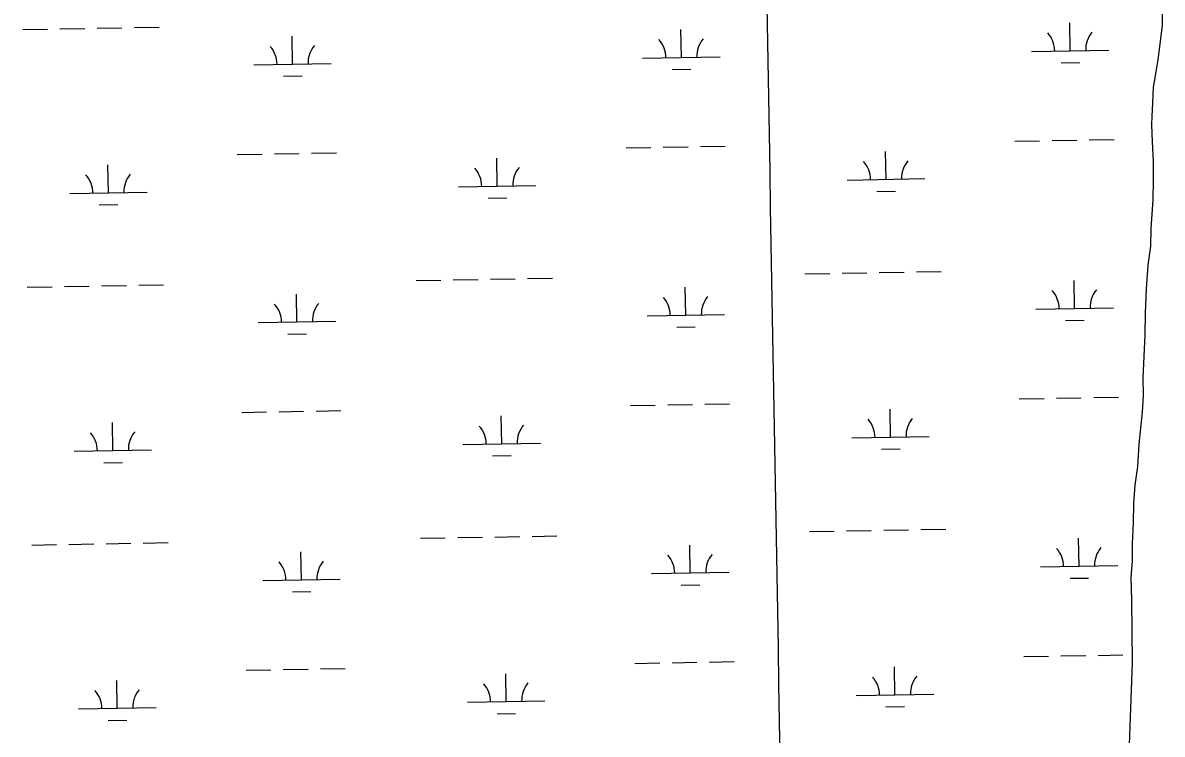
# Model space of a CAD drawing. Extents: x 3892998 to 3931244, y 278583 to 304547.
# Drawn here: x 3917384 to 3918854, y 293453 to 294371 of the extents above; entities that cross this region are included whole.
import ezdxf

# ---------------------------------------------------------------- set-up
doc = ezdxf.new("R2010")
doc.units = 0
for name, color, linetype in [('V-GRID-MAJR', 7, 'Continuous'), ('V-TOPO-SHOR', 7, 'Continuous'), ('V-WETL-SWMP', 7, 'Continuous')]:
    doc.layers.add(name, color=color, linetype=linetype)

msp = doc.modelspace()

# ---------------------------------------------------------------- linework, layer by layer
at = {"layer": 'V-GRID-MAJR'}
msp.add_spline([(3918519.216, 284383.145), (3918413.491, 290439.973), (3918307.7120000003, 296499.886), (3918201.934, 302559.792), (3918201.88, 302562.882)], degree=3, dxfattribs=at)
at = {"layer": 'V-TOPO-SHOR'}
for points in [[(3918854.2600000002, 294391.262), (3918854.389, 294367.941), (3918851.416, 294343.439), (3918848.804, 294323.604), (3918845.421, 294302.598), (3918842.781, 294288.203), (3918841.7290000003, 294267.598), (3918841.0470000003, 294250.493), (3918840.717, 294239.608), (3918841.2290000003, 294217.456), (3918842.5330000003, 294192.2), (3918842.671, 294167.328), (3918842.417, 294143.229), (3918840.967, 294124.176), (3918839.904, 294105.515), (3918839.251, 294082.968), (3918835.8880000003, 294058.464), (3918833.725, 294027.748)], [(3918833.725, 294027.748), (3918833.397, 294016.865), (3918832.341, 293997.036), (3918832.113, 293967.885), (3918829.3030000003, 293913.457), (3918829.822, 293890.141), (3918828.386, 293868.75800000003), (3918826.555, 293848.14900000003), (3918824.3370000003, 293827.536), (3918822.555, 293798.376), (3918819.188, 293774.65), (3918817.3740000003, 293751.319), (3918816.739, 293725.664), (3918815.719, 293699.23), (3918815.455, 293676.686), (3918814.017, 293655.303), (3918814.566, 293626.545), (3918815.404, 293545.319), (3918811.7090000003, 293439.97000000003)]]:
    msp.add_lwpolyline(points, dxfattribs=at)
at = {"layer": 'V-WETL-SWMP'}
for p, q in [((3918735.604059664, 294335.1133775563), (3918734.98098725, 294371.1079852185)), ((3917383.7962213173, 294362.46296935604), (3917415.7914281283, 294363.0168115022)), ((3917431.789031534, 294363.29373257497), (3917463.7842383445, 294363.8475747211)), ((3917479.7818417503, 294364.12449579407), (3917511.7770485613, 294364.67833794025)), ((3917527.7746519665, 294364.95525901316), (3917559.769858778, 294365.5091011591)), ((3918233.7712390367, 294326.4265711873), (3918233.148166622, 294362.4211788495)), ((3917731.938418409, 294317.73976481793), (3917731.315345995, 294353.73437248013)), ((3918183.778728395, 294325.56119283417), (3918283.7637496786, 294327.2919495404)), ((3918685.6115490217, 294334.2479992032), (3918785.596570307, 294335.9787559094)), ((3917681.945907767, 294316.8743864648), (3917781.9309290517, 294318.6051431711)), ((3918222.0401095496, 294310.7901917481), (3918246.036514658, 294311.2055733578)), ((3918723.8729301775, 294319.4769981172), (3918747.8693352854, 294319.89237972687)), ((3917720.2072889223, 294302.10338537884), (3917744.20369403, 294302.51876698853)), ((3918162.3720816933, 294209.7413475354), (3918194.3672885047, 294210.2951896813)), ((3918210.3648919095, 294210.5721107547), (3918242.3600987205, 294211.1259529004)), ((3918258.3577021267, 294211.4028739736), (3918290.3529089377, 294211.9567161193)), ((3918664.204902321, 294218.42815390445), (3918696.200109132, 294218.98199605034)), ((3918712.1977125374, 294219.2589171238), (3918744.192919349, 294219.8127592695)), ((3918760.1905227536, 294220.0896803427), (3918792.1857295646, 294220.64352248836)), ((3917660.5392610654, 294201.05454116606), (3917692.534467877, 294201.608383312)), ((3917708.5320712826, 294201.88530438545), (3917740.5272780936, 294202.4391465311)), ((3917756.524881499, 294202.7160676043), (3917788.52008831, 294203.26990975)), ((3917996.1366960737, 294160.4268307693), (3917995.513623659, 294196.421438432)), ((3918497.9695167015, 294169.1136371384), (3918497.3464442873, 294205.10824480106)), ((3917494.3038754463, 294151.7400244), (3917493.680803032, 294187.73463206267)), ((3918447.9770060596, 294168.2482587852), (3918547.9620273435, 294169.97901549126)), ((3917444.3113648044, 294150.8746460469), (3917544.2963860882, 294152.6054027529)), ((3917946.144185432, 294159.5614524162), (3918046.1292067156, 294161.2922091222)), ((3918486.238387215, 294153.47725769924), (3918510.2347923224, 294153.89263930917)), ((3917482.5727459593, 294136.1036449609), (3917506.569151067, 294136.5190265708)), ((3917984.4055665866, 294144.7904513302), (3918008.401971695, 294145.2058329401)), ((3918393.219657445, 294047.21141253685), (3918425.214864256, 294047.76525468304)), ((3918441.2124676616, 294048.0421757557), (3918473.2076744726, 294048.5960179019)), ((3918489.205277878, 294048.8729389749), (3918521.200484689, 294049.426781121)), ((3918537.198088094, 294049.703702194), (3918569.1932949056, 294050.2575443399)), ((3917389.5540161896, 294029.8377997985), (3917421.5492230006, 294030.39164194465)), ((3917437.5468264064, 294030.6685630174), (3917469.5420332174, 294031.2224051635)), ((3917485.5396366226, 294031.4993262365), (3917517.5348434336, 294032.05316838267)), ((3917533.5324468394, 294032.3300894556), (3917565.5276536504, 294032.88393160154)), ((3917891.3868368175, 294038.5246061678), (3917923.3820436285, 294039.0784483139)), ((3917939.3796470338, 294039.35536938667), (3917971.3748538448, 294039.90921153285)), ((3917987.37245725, 294040.18613260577), (3918019.367664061, 294040.73997475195)), ((3918035.3652674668, 294041.0168958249), (3918067.3604742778, 294041.5707379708)), ((3918741.3618545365, 294002.48820799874), (3918740.7387821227, 294038.48281566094)), ((3917737.6962132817, 293985.1145952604), (3917737.0731408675, 294021.1092029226)), ((3918239.529033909, 293993.8014016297), (3918238.9059614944, 294029.7960092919)), ((3918691.3693438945, 294001.62282964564), (3918791.3543651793, 294003.3535863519)), ((3918189.5365232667, 293992.9360232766), (3918289.5215445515, 293994.6667799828)), ((3918729.63072505, 293986.85182855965), (3918753.6271301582, 293987.26721016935)), ((3917687.70370264, 293984.24921690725), (3917787.6887239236, 293985.9799736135)), ((3918227.797904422, 293978.1650221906), (3918251.7943095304, 293978.58040380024)), ((3917725.9650837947, 293969.47821582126), (3917749.961488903, 293969.89359743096)), ((3918669.962697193, 293885.80298434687), (3918701.957904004, 293886.3568264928)), ((3918717.9555074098, 293886.6337475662), (3918749.950714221, 293887.1875897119)), ((3918765.948317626, 293887.4645107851), (3918797.943524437, 293888.0183529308)), ((3917666.297055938, 293868.4293716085), (3917698.2922627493, 293868.9832137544)), ((3917714.2898661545, 293869.26013482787), (3917746.2850729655, 293869.8139769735)), ((3917762.2826763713, 293870.09089804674), (3917794.2778831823, 293870.6447401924)), ((3918168.1298765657, 293877.1161779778), (3918200.125083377, 293877.6700201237)), ((3918216.122686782, 293877.94694119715), (3918248.117893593, 293878.50078334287)), ((3918264.1154969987, 293878.777704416), (3918296.1107038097, 293879.33154656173)), ((3918503.7273115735, 293836.4884675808), (3918503.1042391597, 293872.4830752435)), ((3917500.0616703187, 293819.1148548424), (3917499.4385979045, 293855.1094625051)), ((3918001.894490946, 293827.8016612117), (3918001.2714185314, 293863.79626887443)), ((3917951.9019803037, 293826.9362828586), (3918051.887001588, 293828.66703956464)), ((3918453.734800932, 293835.6230892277), (3918553.719822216, 293837.3538459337)), ((3917450.069159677, 293818.2494764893), (3917550.0541809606, 293819.9802331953)), ((3917990.163361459, 293812.1652817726), (3918014.1597665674, 293812.58066338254)), ((3918491.996182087, 293820.85208814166), (3918515.9925871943, 293821.2674697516)), ((3917488.3305408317, 293803.47847540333), (3917512.3269459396, 293803.89385701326)), ((3917945.137441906, 293706.7301998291), (3917977.132648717, 293707.2840419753)), ((3917993.1302521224, 293707.56096304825), (3918025.1254589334, 293708.1148051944)), ((3918041.1230623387, 293708.39172626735), (3918073.1182691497, 293708.94556841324)), ((3918398.9774523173, 293714.5862429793), (3918430.9726591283, 293715.14008512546)), ((3918446.9702625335, 293715.4170061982), (3918478.9654693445, 293715.9708483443)), ((3918494.9630727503, 293716.2477694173), (3918526.9582795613, 293716.8016115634)), ((3918542.9558829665, 293717.0785326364), (3918574.951089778, 293717.63237478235)), ((3917395.311811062, 293697.21263024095), (3917427.307017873, 293697.76647238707)), ((3917443.304621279, 293698.0433934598), (3917475.29982809, 293698.59723560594)), ((3917491.2974314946, 293698.8741566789), (3917523.2926383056, 293699.4279988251)), ((3917539.290241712, 293699.70491989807), (3917571.285448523, 293700.25876204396)), ((3917897.1446316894, 293705.8994366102), (3917929.1398385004, 293706.4532787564)), ((3918245.286828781, 293661.1762320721), (3918244.663756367, 293697.1708397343)), ((3918747.119649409, 293669.86303844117), (3918746.496576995, 293705.85764610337)), ((3917743.454008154, 293652.48942570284), (3917742.8309357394, 293688.48403336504)), ((3918697.127138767, 293668.99766008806), (3918797.1121600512, 293670.7284167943)), ((3917693.4614975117, 293651.6240473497), (3917793.446518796, 293653.35480405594)), ((3918195.294318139, 293660.310853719), (3918295.279339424, 293662.0416104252)), ((3918735.3885199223, 293654.2266590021), (3918759.38492503, 293654.64204061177)), ((3917731.722878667, 293636.8530462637), (3917755.7192837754, 293637.2684278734)), ((3918233.555699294, 293645.539852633), (3918257.552104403, 293645.95523424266)), ((3918173.8876714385, 293544.49100842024), (3918205.882878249, 293545.04485056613)), ((3918221.8804816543, 293545.3217716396), (3918253.875688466, 293545.8756137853)), ((3918269.873291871, 293546.1525348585), (3918301.868498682, 293546.70637700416)), ((3918675.7204920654, 293553.1778147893), (3918707.715698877, 293553.73165693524)), ((3918723.7133022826, 293554.0085780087), (3918755.708509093, 293554.56242015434)), ((3918771.706112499, 293554.83934122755), (3918803.70131931, 293555.3931833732)), ((3917672.0548508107, 293535.8042020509), (3917704.050057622, 293536.35804419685)), ((3917720.047661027, 293536.6349652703), (3917752.042867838, 293537.18880741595)), ((3917768.040471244, 293537.46572848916), (3917800.0356780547, 293538.0195706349)), ((3918007.652285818, 293495.1764916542), (3918007.0292134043, 293531.17109931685)), ((3918509.4851064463, 293503.86329802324), (3918508.862034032, 293539.8579056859)), ((3917505.819465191, 293486.48968528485), (3917505.1963927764, 293522.4842929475)), ((3918459.4925958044, 293502.99791967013), (3918559.4776170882, 293504.7286763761)), ((3917455.8269545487, 293485.62430693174), (3917555.811975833, 293487.3550636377)), ((3917957.6597751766, 293494.311113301), (3918057.6447964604, 293496.04187000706)), ((3918497.7539769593, 293488.22691858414), (3918521.750382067, 293488.642300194)), ((3917995.9211563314, 293479.54011221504), (3918019.91756144, 293479.95549382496)), ((3917494.088335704, 293470.85330584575), (3917518.0847408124, 293471.2686874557))]:
    msp.add_line(p, q, dxfattribs=at)
msp.add_lwpolyline([(3918854.2600000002, 294391.261), (3918854.389, 294367.942), (3918851.415, 294343.44), (3918848.804, 294323.604), (3918845.4220000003, 294302.597), (3918842.781, 294288.202), (3918841.7290000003, 294267.597), (3918841.046, 294250.492), (3918840.717, 294239.608), (3918841.228, 294217.457), (3918842.534, 294192.201), (3918842.671, 294167.328), (3918842.416, 294143.229), (3918840.966, 294124.177), (3918839.903, 294105.515), (3918839.25, 294082.969), (3918835.8880000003, 294058.465), (3918833.7260000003, 294027.749), (3918833.397, 294016.865), (3918832.341, 293997.037), (3918832.113, 293967.886), (3918829.304, 293913.458), (3918829.822, 293890.141), (3918828.3850000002, 293868.757), (3918826.556, 293848.148), (3918824.338, 293827.536), (3918822.555, 293798.377), (3918819.1890000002, 293774.65), (3918817.3740000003, 293751.32), (3918816.739, 293725.665), (3918815.719, 293699.231), (3918815.454, 293676.68700000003), (3918814.018, 293655.302), (3918814.565, 293626.544), (3918815.403, 293545.319), (3918811.7090000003, 293439.971)], dxfattribs=at)
for centre, radius, start, end in [((3918680.3611805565, 294334.6319887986), 35.24628790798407, 0.21988000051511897, 41.76353833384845), ((3918790.830503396, 294336.54423044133), 35.246287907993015, 140.21987699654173, 181.76353532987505), ((3917676.695539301, 294317.2583760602), 35.24628790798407, 0.21988000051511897, 41.76353833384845), ((3917787.164862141, 294319.17061770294), 35.246287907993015, 140.21987699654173, 181.76353532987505), ((3918178.528359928, 294325.94518242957), 35.24628790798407, 0.21988000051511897, 41.76353833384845), ((3918288.997682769, 294327.8574240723), 35.246287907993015, 140.21987699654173, 181.76353532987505), ((3918442.726637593, 294168.6322483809), 35.24628790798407, 0.21988000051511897, 41.76353833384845), ((3918553.195960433, 294170.5444900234), 35.246287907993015, 140.21987699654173, 181.76353532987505), ((3917940.893816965, 294159.9454420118), 35.24628790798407, 0.21988000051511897, 41.76353833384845), ((3918051.3631398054, 294161.8576836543), 35.246287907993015, 140.21987699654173, 181.76353532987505), ((3917439.060996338, 294151.25863564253), 35.24628790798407, 0.21988000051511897, 41.76353833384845), ((3917549.5303191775, 294153.170877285), 35.246287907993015, 140.21987699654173, 181.76353532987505), ((3918184.286154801, 293993.320012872), 35.24628790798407, 0.21988000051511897, 41.76353833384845), ((3918294.7554776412, 293995.2322545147), 35.246287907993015, 140.21987699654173, 181.76353532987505), ((3918686.118975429, 294002.00681924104), 35.24628790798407, 0.21988000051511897, 41.76353833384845), ((3918796.588298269, 294003.91906088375), 35.246287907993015, 140.21987699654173, 181.76353532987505), ((3917682.453334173, 293984.6332065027), 35.24628790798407, 0.21988000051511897, 41.76353833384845), ((3917792.922657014, 293986.5454481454), 35.246287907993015, 140.21987699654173, 181.76353532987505), ((3918448.484432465, 293836.00707882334), 35.24628790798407, 0.21988000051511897, 41.76353833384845), ((3918558.953755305, 293837.9193204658), 35.246287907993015, 140.21987699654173, 181.76353532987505), ((3917444.81879121, 293818.63346608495), 35.24628790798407, 0.21988000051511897, 41.76353833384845), ((3917555.28811405, 293820.54570772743), 35.246287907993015, 140.21987699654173, 181.76353532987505), ((3917946.6516118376, 293827.3202724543), 35.24628790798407, 0.21988000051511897, 41.76353833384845), ((3918057.120934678, 293829.2325140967), 35.246287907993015, 140.21987699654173, 181.76353532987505), ((3918691.876770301, 293669.38164968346), 35.24628790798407, 0.21988000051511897, 41.76353833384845), ((3918802.346093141, 293671.2938913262), 35.246287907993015, 140.21987699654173, 181.76353532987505), ((3918190.0439496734, 293660.6948433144), 35.24628790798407, 0.21988000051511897, 41.76353833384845), ((3918300.5132725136, 293662.6070849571), 35.246287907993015, 140.21987699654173, 181.76353532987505), ((3917688.2111290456, 293652.00803694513), 35.24628790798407, 0.21988000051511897, 41.76353833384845), ((3917798.6804518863, 293653.92027858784), 35.246287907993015, 140.21987699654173, 181.76353532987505), ((3917952.40940671, 293494.6951028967), 35.24628790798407, 0.21988000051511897, 41.76353833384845), ((3918062.8787295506, 293496.6073445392), 35.246287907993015, 140.21987699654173, 181.76353532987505), ((3918454.242227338, 293503.38190926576), 35.24628790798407, 0.21988000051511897, 41.76353833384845), ((3918564.7115501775, 293505.29415090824), 35.246287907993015, 140.21987699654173, 181.76353532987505), ((3917450.5765860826, 293486.0082965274), 35.24628790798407, 0.21988000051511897, 41.76353833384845), ((3917561.045908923, 293487.92053816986), 35.246287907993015, 140.21987699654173, 181.76353532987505)]:
    msp.add_arc(centre, radius, start, end, dxfattribs=at)

doc.saveas('drawing.dxf')
